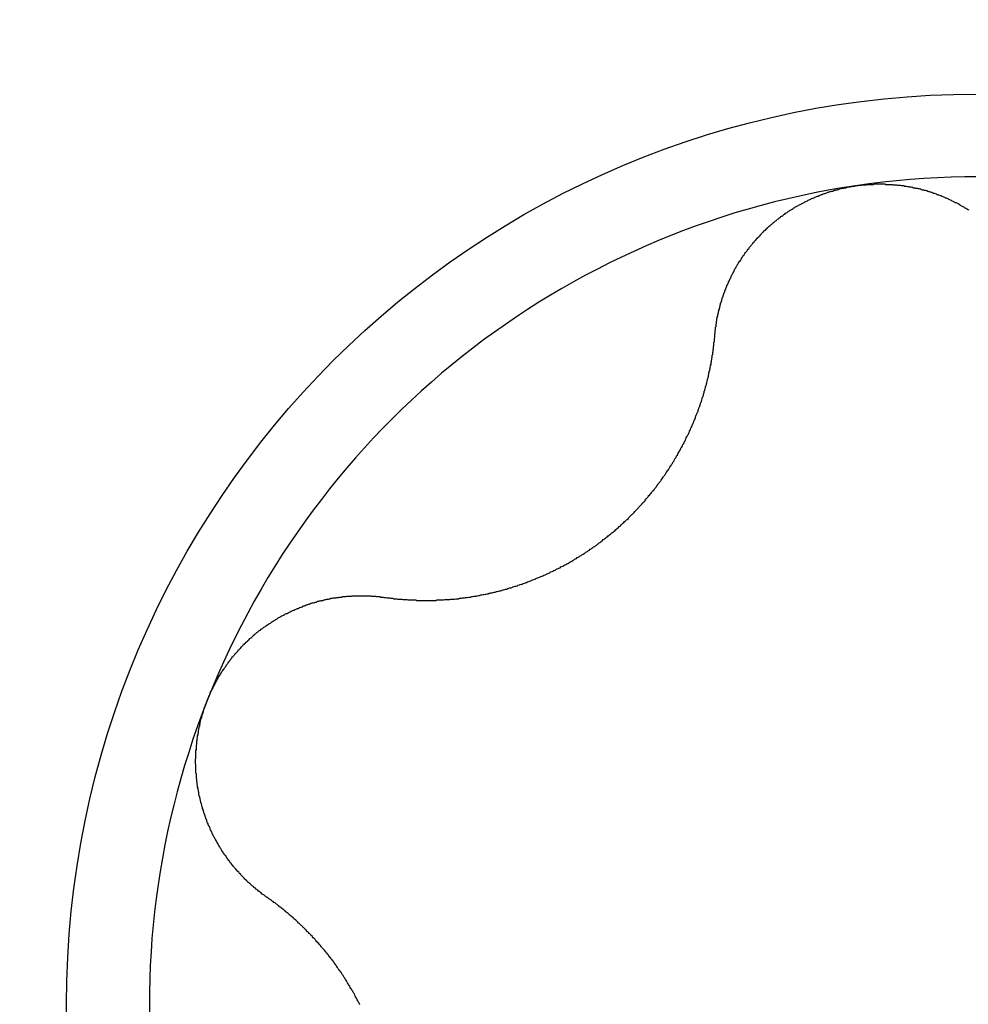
# Model space of a CAD drawing. Extents: x 1107 to 4046, y 937 to 3355.
# Tile 323 of 656: x 1455.93 to 1458.19, y 2569.71 to 2572.06. Entities that reach past the tile are written whole.
import ezdxf

# ---------------------------------------------------------------- set-up
doc = ezdxf.new("R2010")
doc.units = 0
doc.layers.add('KF_VIDA_L___C_RIGHT', color=7, linetype='CONTINUOUS')

# ---------------------------------------------------------------- blocks, each defined once
blk = doc.blocks.new('KF_VIDA_L___C_RIGHT')
at = {"layer": 'KF_VIDA_L___C_RIGHT'}
for points in [[(-129.126, 882.096, 0), (-129.126, 882.098, 0), (-129.126, 882.1, 0), (-129.125, 882.102, 0), (-129.125, 882.104, 0), (-129.125, 882.106, 0), (-129.125, 882.108, 0), (-129.124, 882.11, 0), (-129.124, 882.112, 0), (-129.124, 882.114, 0), (-129.124, 882.116, 0), (-129.123, 882.118, 0), (-129.123, 882.12, 0), (-129.123, 882.122, 0), (-129.123, 882.124, 0), (-129.122, 882.126, 0), (-129.122, 882.128, 0), (-129.122, 882.13, 0), (-129.121, 882.132, 0), (-129.121, 882.134, 0), (-129.121, 882.136, 0), (-129.12, 882.138, 0), (-129.12, 882.14, 0), (-129.119, 882.142, 0), (-129.119, 882.144, 0), (-129.119, 882.146, 0), (-129.118, 882.147, 0), (-129.118, 882.149, 0), (-129.117, 882.151, 0), (-129.117, 882.153, 0), (-129.116, 882.155, 0), (-129.116, 882.157, 0), (-129.115, 882.159, 0), (-129.115, 882.161, 0), (-129.114, 882.163, 0), (-129.114, 882.165, 0), (-129.113, 882.167, 0), (-129.113, 882.169, 0), (-129.112, 882.171, 0), (-129.112, 882.173, 0), (-129.111, 882.174, 0), (-129.111, 882.176, 0), (-129.11, 882.178, 0), (-129.109, 882.18, 0), (-129.109, 882.182, 0), (-129.108, 882.184, 0), (-129.108, 882.186, 0), (-129.107, 882.188, 0), (-129.106, 882.19, 0), (-129.106, 882.191, 0), (-129.105, 882.193, 0), (-129.104, 882.195, 0), (-129.104, 882.197, 0), (-129.103, 882.199, 0), (-129.102, 882.201, 0), (-129.102, 882.203, 0), (-129.101, 882.205, 0), (-129.1, 882.206, 0), (-129.1, 882.208, 0), (-129.099, 882.21, 0), (-129.098, 882.212, 0), (-129.097, 882.214, 0), (-129.097, 882.216, 0), (-129.096, 882.217, 0), (-129.095, 882.219, 0), (-129.094, 882.221, 0), (-129.093, 882.223, 0), (-129.093, 882.225, 0), (-129.092, 882.226, 0), (-129.091, 882.228, 0), (-129.09, 882.23, 0), (-129.089, 882.232, 0), (-129.088, 882.234, 0), (-129.088, 882.235, 0), (-129.087, 882.237, 0), (-129.086, 882.239, 0), (-129.085, 882.241, 0), (-129.084, 882.243, 0), (-129.083, 882.244, 0), (-129.082, 882.246, 0), (-129.081, 882.248, 0), (-129.08, 882.249, 0), (-129.08, 882.251, 0), (-129.079, 882.253, 0), (-129.078, 882.255, 0), (-129.077, 882.256, 0), (-129.076, 882.258, 0), (-129.075, 882.26, 0), (-129.074, 882.262, 0), (-129.073, 882.263, 0), (-129.072, 882.265, 0), (-129.071, 882.267, 0), (-129.07, 882.268, 0), (-129.069, 882.27, 0), (-129.068, 882.272, 0), (-129.066, 882.273, 0), (-129.065, 882.275, 0), (-129.064, 882.277, 0), (-129.063, 882.278, 0), (-129.062, 882.28, 0), (-129.061, 882.282, 0), (-129.06, 882.284, 0), (-129.059, 882.285, 0), (-129.058, 882.287, 0), (-129.056, 882.289, 0), (-129.055, 882.29, 0), (-129.054, 882.292, 0), (-129.053, 882.294, 0), (-129.052, 882.295, 0), (-129.05, 882.297, 0), (-129.049, 882.298, 0), (-129.048, 882.3, 0), (-129.047, 882.302, 0), (-129.045, 882.303, 0), (-129.044, 882.305, 0), (-129.043, 882.307, 0), (-129.042, 882.308, 0), (-129.04, 882.31, 0), (-129.039, 882.311, 0), (-129.038, 882.313, 0), (-129.036, 882.315, 0), (-129.035, 882.316, 0), (-129.034, 882.318, 0), (-129.032, 882.319, 0), (-129.031, 882.321, 0), (-129.03, 882.323, 0), (-129.028, 882.324, 0), (-129.027, 882.326, 0), (-129.026, 882.327, 0), (-129.024, 882.329, 0), (-129.023, 882.33, 0), (-129.021, 882.332, 0), (-129.02, 882.333, 0), (-129.018, 882.335, 0), (-129.017, 882.337, 0), (-129.015, 882.338, 0), (-129.014, 882.34, 0), (-129.013, 882.341, 0), (-129.011, 882.343, 0), (-129.01, 882.344, 0), (-129.008, 882.346, 0), (-129.007, 882.347, 0), (-129.005, 882.348, 0), (-129.003, 882.35, 0), (-129.002, 882.351, 0), (-129, 882.353, 0), (-128.999, 882.354, 0), (-128.997, 882.356, 0), (-128.996, 882.357, 0), (-128.994, 882.359, 0), (-128.992, 882.36, 0), (-128.991, 882.361, 0), (-128.989, 882.363, 0), (-128.988, 882.364, 0), (-128.986, 882.366, 0), (-128.984, 882.367, 0), (-128.983, 882.368, 0), (-128.981, 882.37, 0), (-128.979, 882.371, 0), (-128.978, 882.372, 0), (-128.976, 882.374, 0), (-128.974, 882.375, 0), (-128.973, 882.376, 0), (-128.971, 882.378, 0), (-128.969, 882.379, 0), (-128.968, 882.38, 0), (-128.966, 882.381, 0), (-128.964, 882.383, 0), (-128.962, 882.384, 0), (-128.961, 882.385, 0), (-128.959, 882.386, 0), (-128.957, 882.388, 0), (-128.955, 882.389, 0), (-128.953, 882.39, 0), (-128.952, 882.391, 0), (-128.95, 882.393, 0), (-128.948, 882.394, 0), (-128.946, 882.395, 0), (-128.944, 882.396, 0), (-128.943, 882.397, 0), (-128.941, 882.398, 0), (-128.939, 882.399, 0), (-128.937, 882.401, 0), (-128.935, 882.402, 0), (-128.933, 882.403, 0), (-128.932, 882.404, 0), (-128.93, 882.405, 0), (-128.928, 882.406, 0), (-128.926, 882.407, 0), (-128.924, 882.408, 0), (-128.922, 882.409, 0), (-128.92, 882.41, 0), (-128.918, 882.411, 0), (-128.916, 882.412, 0), (-128.914, 882.413, 0), (-128.913, 882.414, 0), (-128.911, 882.415, 0), (-128.909, 882.416, 0), (-128.907, 882.417, 0), (-128.905, 882.418, 0), (-128.903, 882.419, 0), (-128.901, 882.42, 0), (-128.899, 882.421, 0), (-128.897, 882.422, 0), (-128.895, 882.423, 0), (-128.893, 882.424, 0), (-128.891, 882.424, 0), (-128.889, 882.425, 0), (-128.887, 882.426, 0), (-128.885, 882.427, 0), (-128.883, 882.428, 0), (-128.881, 882.429, 0), (-128.879, 882.429, 0), (-128.877, 882.43, 0), (-128.875, 882.431, 0), (-128.873, 882.432, 0), (-128.871, 882.433, 0), (-128.869, 882.433, 0), (-128.867, 882.434, 0), (-128.865, 882.435, 0), (-128.863, 882.435, 0), (-128.861, 882.436, 0), (-128.859, 882.437, 0), (-128.857, 882.438, 0), (-128.855, 882.438, 0), (-128.853, 882.439, 0), (-128.851, 882.44, 0), (-128.849, 882.44, 0), (-128.847, 882.441, 0), (-128.844, 882.441, 0), (-128.842, 882.442, 0), (-128.84, 882.443, 0), (-128.838, 882.443, 0), (-128.836, 882.444, 0), (-128.834, 882.444, 0), (-128.832, 882.445, 0), (-128.83, 882.445, 0), (-128.828, 882.446, 0), (-128.826, 882.447, 0), (-128.824, 882.447, 0), (-128.822, 882.448, 0), (-128.82, 882.448, 0), (-128.818, 882.448, 0), (-128.815, 882.449, 0), (-128.813, 882.449, 0), (-128.811, 882.45, 0), (-128.809, 882.45, 0), (-128.807, 882.451, 0), (-128.805, 882.451, 0), (-128.803, 882.451, 0), (-128.801, 882.452, 0), (-128.799, 882.452, 0), (-128.797, 882.453, 0), (-128.795, 882.453, 0), (-128.793, 882.453, 0), (-128.79, 882.454, 0)], [(-128.79, 882.454, 0), (-128.788, 882.454, 0), (-128.786, 882.454, 0), (-128.784, 882.454, 0), (-128.782, 882.455, 0), (-128.78, 882.455, 0), (-128.778, 882.455, 0), (-128.776, 882.455, 0), (-128.774, 882.456, 0), (-128.772, 882.456, 0), (-128.769, 882.456, 0), (-128.767, 882.456, 0), (-128.765, 882.456, 0), (-128.763, 882.457, 0), (-128.761, 882.457, 0), (-128.759, 882.457, 0), (-128.757, 882.457, 0), (-128.755, 882.457, 0), (-128.752, 882.457, 0), (-128.75, 882.457, 0), (-128.748, 882.457, 0), (-128.746, 882.458, 0), (-128.744, 882.458, 0), (-128.742, 882.458, 0), (-128.74, 882.458, 0), (-128.737, 882.458, 0), (-128.735, 882.458, 0), (-128.733, 882.458, 0), (-128.731, 882.458, 0), (-128.729, 882.458, 0), (-128.727, 882.458, 0), (-128.724, 882.458, 0), (-128.722, 882.458, 0), (-128.72, 882.458, 0), (-128.718, 882.457, 0), (-128.716, 882.457, 0), (-128.714, 882.457, 0), (-128.712, 882.457, 0), (-128.709, 882.457, 0), (-128.707, 882.457, 0), (-128.705, 882.457, 0), (-128.703, 882.457, 0), (-128.701, 882.456, 0), (-128.699, 882.456, 0), (-128.696, 882.456, 0), (-128.694, 882.456, 0), (-128.692, 882.456, 0), (-128.69, 882.455, 0), (-128.688, 882.455, 0), (-128.686, 882.455, 0), (-128.684, 882.455, 0), (-128.681, 882.454, 0), (-128.679, 882.454, 0), (-128.677, 882.454, 0), (-128.675, 882.454, 0), (-128.673, 882.453, 0), (-128.671, 882.453, 0), (-128.669, 882.453, 0), (-128.666, 882.452, 0), (-128.664, 882.452, 0), (-128.662, 882.451, 0), (-128.66, 882.451, 0), (-128.658, 882.451, 0), (-128.656, 882.45, 0), (-128.654, 882.45, 0), (-128.652, 882.449, 0), (-128.649, 882.449, 0), (-128.647, 882.448, 0), (-128.645, 882.448, 0), (-128.643, 882.448, 0), (-128.641, 882.447, 0), (-128.639, 882.447, 0), (-128.637, 882.446, 0), (-128.635, 882.446, 0), (-128.633, 882.445, 0), (-128.631, 882.444, 0), (-128.628, 882.444, 0), (-128.626, 882.443, 0), (-128.624, 882.443, 0), (-128.622, 882.442, 0), (-128.62, 882.442, 0), (-128.618, 882.441, 0), (-128.616, 882.44, 0), (-128.614, 882.44, 0), (-128.612, 882.439, 0), (-128.61, 882.438, 0), (-128.608, 882.438, 0), (-128.606, 882.437, 0), (-128.604, 882.436, 0), (-128.602, 882.436, 0), (-128.6, 882.435, 0), (-128.598, 882.434, 0), (-128.596, 882.433, 0), (-128.594, 882.433, 0), (-128.592, 882.432, 0), (-128.59, 882.431, 0), (-128.588, 882.43, 0), (-128.586, 882.43, 0), (-128.584, 882.429, 0), (-128.582, 882.428, 0), (-128.58, 882.427, 0), (-128.578, 882.426, 0), (-128.576, 882.425, 0), (-128.574, 882.425, 0), (-128.572, 882.424, 0), (-128.57, 882.423, 0), (-128.568, 882.422, 0), (-128.566, 882.421, 0), (-128.564, 882.42, 0), (-128.562, 882.419, 0), (-128.56, 882.418, 0), (-128.558, 882.417, 0), (-128.556, 882.416, 0), (-128.555, 882.415, 0), (-128.553, 882.414, 0), (-128.551, 882.414, 0), (-128.549, 882.413, 0), (-128.547, 882.412, 0), (-128.545, 882.411, 0), (-128.543, 882.41, 0), (-128.542, 882.409, 0), (-128.54, 882.407, 0), (-128.538, 882.406, 0), (-128.536, 882.405, 0), (-128.534, 882.404, 0), (-128.532, 882.403, 0), (-128.531, 882.402, 0), (-128.529, 882.401, 0), (-128.527, 882.4, 0), (-128.525, 882.399, 0), (-128.523, 882.398, 0), (-128.522, 882.397, 0), (-128.52, 882.396, 0)], [(-129.913, 881.471, 0), (-129.911, 881.471, 0), (-129.908, 881.47, 0), (-129.906, 881.47, 0), (-129.904, 881.47, 0), (-129.901, 881.47, 0), (-129.899, 881.469, 0), (-129.897, 881.469, 0), (-129.894, 881.469, 0), (-129.892, 881.468, 0), (-129.889, 881.468, 0), (-129.887, 881.468, 0), (-129.885, 881.468, 0), (-129.882, 881.467, 0), (-129.88, 881.467, 0), (-129.877, 881.467, 0), (-129.875, 881.467, 0), (-129.873, 881.467, 0), (-129.87, 881.466, 0), (-129.868, 881.466, 0), (-129.865, 881.466, 0), (-129.863, 881.466, 0), (-129.861, 881.466, 0), (-129.858, 881.465, 0), (-129.856, 881.465, 0), (-129.853, 881.465, 0), (-129.851, 881.465, 0), (-129.849, 881.465, 0), (-129.846, 881.465, 0), (-129.844, 881.465, 0), (-129.841, 881.465, 0), (-129.839, 881.465, 0), (-129.837, 881.464, 0), (-129.834, 881.464, 0), (-129.832, 881.464, 0), (-129.829, 881.464, 0), (-129.827, 881.464, 0), (-129.825, 881.464, 0), (-129.822, 881.464, 0), (-129.82, 881.464, 0), (-129.817, 881.464, 0), (-129.815, 881.464, 0), (-129.813, 881.464, 0), (-129.81, 881.464, 0), (-129.808, 881.464, 0), (-129.806, 881.464, 0), (-129.803, 881.464, 0), (-129.801, 881.464, 0), (-129.798, 881.464, 0), (-129.796, 881.464, 0), (-129.794, 881.464, 0), (-129.791, 881.464, 0), (-129.789, 881.465, 0), (-129.787, 881.465, 0), (-129.784, 881.465, 0), (-129.782, 881.465, 0), (-129.78, 881.465, 0), (-129.777, 881.465, 0), (-129.775, 881.465, 0), (-129.773, 881.465, 0), (-129.77, 881.466, 0), (-129.768, 881.466, 0), (-129.765, 881.466, 0), (-129.763, 881.466, 0), (-129.761, 881.466, 0), (-129.758, 881.466, 0), (-129.756, 881.467, 0), (-129.754, 881.467, 0), (-129.751, 881.467, 0), (-129.749, 881.467, 0), (-129.747, 881.467, 0), (-129.744, 881.468, 0), (-129.742, 881.468, 0), (-129.74, 881.468, 0), (-129.737, 881.468, 0), (-129.735, 881.469, 0), (-129.733, 881.469, 0), (-129.73, 881.469, 0), (-129.728, 881.47, 0), (-129.725, 881.47, 0), (-129.723, 881.47, 0), (-129.721, 881.471, 0), (-129.718, 881.471, 0), (-129.716, 881.471, 0), (-129.713, 881.472, 0), (-129.711, 881.472, 0), (-129.709, 881.472, 0), (-129.706, 881.473, 0), (-129.704, 881.473, 0), (-129.701, 881.474, 0), (-129.699, 881.474, 0), (-129.696, 881.474, 0), (-129.694, 881.475, 0), (-129.692, 881.475, 0), (-129.689, 881.476, 0), (-129.687, 881.476, 0), (-129.684, 881.477, 0), (-129.682, 881.477, 0), (-129.679, 881.478, 0), (-129.677, 881.478, 0), (-129.674, 881.479, 0), (-129.672, 881.479, 0), (-129.669, 881.48, 0), (-129.667, 881.48, 0), (-129.664, 881.481, 0), (-129.662, 881.481, 0), (-129.66, 881.482, 0), (-129.657, 881.482, 0), (-129.655, 881.483, 0), (-129.652, 881.484, 0), (-129.65, 881.484, 0), (-129.647, 881.485, 0), (-129.645, 881.485, 0), (-129.642, 881.486, 0), (-129.64, 881.487, 0), (-129.637, 881.487, 0), (-129.635, 881.488, 0), (-129.632, 881.489, 0), (-129.63, 881.489, 0), (-129.627, 881.49, 0), (-129.625, 881.491, 0), (-129.622, 881.491, 0), (-129.62, 881.492, 0), (-129.617, 881.493, 0), (-129.615, 881.494, 0), (-129.612, 881.494, 0), (-129.61, 881.495, 0), (-129.607, 881.496, 0), (-129.605, 881.497, 0), (-129.602, 881.498, 0), (-129.6, 881.498, 0), (-129.597, 881.499, 0), (-129.595, 881.5, 0), (-129.592, 881.501, 0), (-129.59, 881.502, 0), (-129.587, 881.503, 0), (-129.585, 881.503, 0), (-129.583, 881.504, 0), (-129.58, 881.505, 0), (-129.578, 881.506, 0), (-129.575, 881.507, 0), (-129.573, 881.508, 0), (-129.57, 881.509, 0), (-129.568, 881.51, 0), (-129.565, 881.511, 0), (-129.563, 881.512, 0), (-129.56, 881.513, 0), (-129.558, 881.514, 0), (-129.555, 881.515, 0), (-129.553, 881.516, 0), (-129.551, 881.517, 0), (-129.548, 881.518, 0), (-129.546, 881.519, 0), (-129.543, 881.52, 0), (-129.541, 881.521, 0), (-129.538, 881.522, 0), (-129.536, 881.523, 0), (-129.534, 881.524, 0), (-129.531, 881.525, 0), (-129.529, 881.526, 0), (-129.526, 881.527, 0), (-129.524, 881.528, 0), (-129.521, 881.529, 0), (-129.519, 881.531, 0), (-129.517, 881.532, 0), (-129.514, 881.533, 0), (-129.512, 881.534, 0), (-129.51, 881.535, 0), (-129.507, 881.536, 0), (-129.505, 881.538, 0), (-129.502, 881.539, 0), (-129.5, 881.54, 0), (-129.498, 881.541, 0), (-129.495, 881.542, 0), (-129.493, 881.544, 0), (-129.491, 881.545, 0), (-129.488, 881.546, 0), (-129.486, 881.547, 0), (-129.484, 881.549, 0), (-129.481, 881.55, 0), (-129.479, 881.551, 0), (-129.477, 881.552, 0), (-129.474, 881.554, 0), (-129.472, 881.555, 0), (-129.47, 881.556, 0), (-129.467, 881.558, 0), (-129.465, 881.559, 0), (-129.463, 881.56, 0), (-129.461, 881.562, 0), (-129.458, 881.563, 0), (-129.456, 881.564, 0), (-129.454, 881.566, 0), (-129.452, 881.567, 0), (-129.449, 881.569, 0), (-129.447, 881.57, 0), (-129.445, 881.571, 0), (-129.443, 881.573, 0), (-129.44, 881.574, 0), (-129.438, 881.576, 0), (-129.436, 881.577, 0), (-129.434, 881.579, 0), (-129.432, 881.58, 0), (-129.43, 881.581, 0), (-129.427, 881.583, 0), (-129.425, 881.584, 0), (-129.423, 881.586, 0), (-129.421, 881.587, 0), (-129.419, 881.589, 0), (-129.417, 881.59, 0), (-129.415, 881.592, 0), (-129.412, 881.593, 0), (-129.41, 881.595, 0), (-129.408, 881.596, 0), (-129.406, 881.598, 0), (-129.404, 881.599, 0), (-129.402, 881.601, 0), (-129.4, 881.602, 0), (-129.398, 881.604, 0), (-129.396, 881.605, 0), (-129.394, 881.607, 0), (-129.392, 881.609, 0), (-129.39, 881.61, 0), (-129.388, 881.612, 0), (-129.386, 881.613, 0), (-129.384, 881.615, 0), (-129.382, 881.616, 0), (-129.38, 881.618, 0), (-129.378, 881.62, 0), (-129.376, 881.621, 0), (-129.374, 881.623, 0), (-129.372, 881.625, 0), (-129.37, 881.626, 0), (-129.368, 881.628, 0), (-129.366, 881.629, 0), (-129.364, 881.631, 0), (-129.362, 881.633, 0), (-129.36, 881.635, 0), (-129.358, 881.636, 0), (-129.356, 881.638, 0), (-129.354, 881.64, 0), (-129.352, 881.641, 0), (-129.35, 881.643, 0), (-129.349, 881.645, 0), (-129.347, 881.647, 0), (-129.345, 881.648, 0), (-129.343, 881.65, 0), (-129.341, 881.652, 0), (-129.339, 881.654, 0), (-129.337, 881.656, 0), (-129.335, 881.657, 0), (-129.333, 881.659, 0), (-129.331, 881.661, 0), (-129.33, 881.663, 0), (-129.328, 881.665, 0), (-129.326, 881.667, 0), (-129.324, 881.669, 0), (-129.322, 881.67, 0), (-129.32, 881.672, 0), (-129.318, 881.674, 0), (-129.317, 881.676, 0), (-129.315, 881.678, 0), (-129.313, 881.68, 0), (-129.311, 881.682, 0), (-129.309, 881.684, 0), (-129.308, 881.686, 0), (-129.306, 881.688, 0), (-129.304, 881.69, 0), (-129.302, 881.692, 0), (-129.3, 881.694, 0), (-129.299, 881.696, 0), (-129.297, 881.698, 0), (-129.295, 881.699, 0), (-129.293, 881.701, 0), (-129.292, 881.703, 0), (-129.29, 881.706, 0), (-129.288, 881.708, 0), (-129.286, 881.71, 0), (-129.285, 881.712, 0), (-129.283, 881.714, 0), (-129.281, 881.716, 0), (-129.28, 881.718, 0), (-129.278, 881.72, 0), (-129.276, 881.722, 0), (-129.275, 881.724, 0), (-129.273, 881.726, 0), (-129.271, 881.728, 0), (-129.27, 881.73, 0), (-129.268, 881.732, 0), (-129.266, 881.734, 0), (-129.265, 881.736, 0), (-129.263, 881.739, 0), (-129.262, 881.741, 0), (-129.26, 881.743, 0), (-129.258, 881.745, 0), (-129.257, 881.747, 0), (-129.255, 881.749, 0), (-129.254, 881.751, 0), (-129.252, 881.753, 0), (-129.251, 881.756, 0), (-129.249, 881.758, 0), (-129.248, 881.76, 0), (-129.246, 881.762, 0), (-129.245, 881.764, 0), (-129.243, 881.766, 0), (-129.242, 881.769, 0), (-129.24, 881.771, 0), (-129.239, 881.773, 0), (-129.237, 881.775, 0), (-129.236, 881.777, 0), (-129.234, 881.78, 0), (-129.233, 881.782, 0), (-129.232, 881.784, 0), (-129.23, 881.786, 0), (-129.229, 881.788, 0), (-129.227, 881.791, 0), (-129.226, 881.793, 0), (-129.225, 881.795, 0), (-129.223, 881.797, 0), (-129.222, 881.8, 0), (-129.221, 881.802, 0), (-129.219, 881.804, 0), (-129.218, 881.806, 0), (-129.217, 881.809, 0), (-129.215, 881.811, 0), (-129.214, 881.813, 0), (-129.213, 881.815, 0), (-129.212, 881.818, 0), (-129.21, 881.82, 0), (-129.209, 881.822, 0), (-129.208, 881.824, 0), (-129.207, 881.827, 0), (-129.205, 881.829, 0), (-129.204, 881.831, 0), (-129.203, 881.833, 0), (-129.202, 881.836, 0), (-129.201, 881.838, 0), (-129.199, 881.84, 0), (-129.198, 881.843, 0), (-129.197, 881.845, 0), (-129.196, 881.847, 0), (-129.195, 881.849, 0), (-129.194, 881.852, 0), (-129.193, 881.854, 0), (-129.192, 881.856, 0), (-129.19, 881.859, 0), (-129.189, 881.861, 0), (-129.188, 881.863, 0), (-129.187, 881.865, 0), (-129.186, 881.868, 0), (-129.185, 881.87, 0), (-129.184, 881.872, 0), (-129.183, 881.875, 0), (-129.182, 881.877, 0), (-129.181, 881.879, 0), (-129.18, 881.881, 0), (-129.179, 881.884, 0), (-129.178, 881.886, 0), (-129.177, 881.888, 0), (-129.176, 881.891, 0), (-129.175, 881.893, 0), (-129.174, 881.895, 0), (-129.173, 881.897, 0), (-129.172, 881.9, 0), (-129.172, 881.902, 0), (-129.171, 881.904, 0), (-129.17, 881.906, 0), (-129.169, 881.909, 0), (-129.168, 881.911, 0), (-129.167, 881.913, 0), (-129.166, 881.915, 0), (-129.166, 881.918, 0), (-129.165, 881.92, 0), (-129.164, 881.922, 0), (-129.163, 881.925, 0), (-129.162, 881.927, 0), (-129.162, 881.929, 0), (-129.161, 881.931, 0), (-129.16, 881.933, 0), (-129.159, 881.936, 0), (-129.158, 881.938, 0), (-129.158, 881.94, 0), (-129.157, 881.942, 0), (-129.156, 881.945, 0), (-129.156, 881.947, 0), (-129.155, 881.949, 0), (-129.154, 881.951, 0), (-129.153, 881.954, 0), (-129.153, 881.956, 0), (-129.152, 881.958, 0), (-129.151, 881.96, 0), (-129.151, 881.963, 0), (-129.15, 881.965, 0), (-129.15, 881.967, 0), (-129.149, 881.969, 0), (-129.148, 881.972, 0), (-129.148, 881.974, 0), (-129.147, 881.976, 0), (-129.146, 881.979, 0), (-129.146, 881.981, 0), (-129.145, 881.983, 0), (-129.145, 881.985, 0), (-129.144, 881.988, 0), (-129.143, 881.99, 0), (-129.143, 881.992, 0), (-129.142, 881.995, 0), (-129.142, 881.997, 0), (-129.141, 881.999, 0), (-129.141, 882.002, 0), (-129.14, 882.004, 0), (-129.14, 882.006, 0), (-129.139, 882.009, 0), (-129.139, 882.011, 0), (-129.138, 882.013, 0), (-129.138, 882.016, 0), (-129.137, 882.018, 0), (-129.137, 882.02, 0), (-129.136, 882.023, 0), (-129.136, 882.025, 0), (-129.135, 882.027, 0), (-129.135, 882.03, 0), (-129.135, 882.032, 0), (-129.134, 882.034, 0), (-129.134, 882.037, 0), (-129.133, 882.039, 0), (-129.133, 882.042, 0), (-129.132, 882.044, 0), (-129.132, 882.046, 0), (-129.132, 882.049, 0), (-129.131, 882.051, 0), (-129.131, 882.053, 0), (-129.131, 882.056, 0), (-129.13, 882.058, 0), (-129.13, 882.061, 0), (-129.13, 882.063, 0), (-129.129, 882.065, 0), (-129.129, 882.068, 0), (-129.129, 882.07, 0), (-129.128, 882.072, 0), (-129.128, 882.075, 0), (-129.128, 882.077, 0), (-129.128, 882.08, 0), (-129.127, 882.082, 0), (-129.127, 882.084, 0), (-129.127, 882.087, 0), (-129.127, 882.089, 0), (-129.126, 882.092, 0), (-129.126, 882.094, 0), (-129.126, 882.096, 0)], [(-130.337, 881.225, 0), (-130.336, 881.227, 0), (-130.335, 881.229, 0), (-130.335, 881.231, 0), (-130.334, 881.233, 0), (-130.333, 881.235, 0), (-130.332, 881.237, 0), (-130.331, 881.239, 0), (-130.33, 881.241, 0), (-130.33, 881.243, 0), (-130.329, 881.245, 0), (-130.328, 881.247, 0), (-130.327, 881.249, 0), (-130.326, 881.25, 0), (-130.325, 881.252, 0), (-130.324, 881.254, 0), (-130.323, 881.256, 0), (-130.322, 881.258, 0), (-130.321, 881.26, 0), (-130.32, 881.262, 0), (-130.319, 881.264, 0), (-130.318, 881.266, 0), (-130.317, 881.268, 0), (-130.316, 881.27, 0), (-130.315, 881.271, 0), (-130.314, 881.273, 0), (-130.313, 881.275, 0), (-130.312, 881.277, 0), (-130.311, 881.279, 0), (-130.31, 881.281, 0), (-130.309, 881.283, 0), (-130.308, 881.284, 0), (-130.306, 881.286, 0), (-130.305, 881.288, 0), (-130.304, 881.29, 0), (-130.303, 881.292, 0), (-130.302, 881.294, 0), (-130.301, 881.295, 0), (-130.3, 881.297, 0), (-130.298, 881.299, 0), (-130.297, 881.301, 0), (-130.296, 881.303, 0), (-130.295, 881.304, 0), (-130.293, 881.306, 0), (-130.292, 881.308, 0), (-130.291, 881.31, 0), (-130.29, 881.311, 0), (-130.288, 881.313, 0), (-130.287, 881.315, 0), (-130.286, 881.317, 0), (-130.285, 881.318, 0), (-130.283, 881.32, 0), (-130.282, 881.322, 0), (-130.281, 881.324, 0), (-130.279, 881.325, 0), (-130.278, 881.327, 0), (-130.277, 881.329, 0), (-130.275, 881.33, 0), (-130.274, 881.332, 0), (-130.272, 881.334, 0), (-130.271, 881.335, 0), (-130.27, 881.337, 0), (-130.268, 881.339, 0), (-130.267, 881.34, 0), (-130.265, 881.342, 0), (-130.264, 881.343, 0), (-130.263, 881.345, 0), (-130.261, 881.347, 0), (-130.26, 881.348, 0), (-130.258, 881.35, 0), (-130.257, 881.351, 0), (-130.255, 881.353, 0), (-130.254, 881.355, 0), (-130.252, 881.356, 0), (-130.251, 881.358, 0), (-130.249, 881.359, 0), (-130.248, 881.361, 0), (-130.246, 881.362, 0), (-130.245, 881.364, 0), (-130.243, 881.365, 0), (-130.241, 881.367, 0), (-130.24, 881.368, 0), (-130.238, 881.37, 0), (-130.237, 881.371, 0), (-130.235, 881.373, 0), (-130.234, 881.374, 0), (-130.232, 881.375, 0), (-130.23, 881.377, 0), (-130.229, 881.378, 0), (-130.227, 881.38, 0), (-130.225, 881.381, 0), (-130.224, 881.383, 0), (-130.222, 881.384, 0), (-130.221, 881.385, 0), (-130.219, 881.387, 0), (-130.217, 881.388, 0), (-130.216, 881.389, 0), (-130.214, 881.391, 0), (-130.212, 881.392, 0), (-130.21, 881.393, 0), (-130.209, 881.395, 0), (-130.207, 881.396, 0), (-130.205, 881.397, 0), (-130.204, 881.398, 0), (-130.202, 881.4, 0), (-130.2, 881.401, 0), (-130.198, 881.402, 0), (-130.197, 881.403, 0), (-130.195, 881.405, 0), (-130.193, 881.406, 0), (-130.191, 881.407, 0), (-130.19, 881.408, 0), (-130.188, 881.409, 0), (-130.186, 881.41, 0), (-130.184, 881.412, 0), (-130.183, 881.413, 0), (-130.181, 881.414, 0), (-130.179, 881.415, 0), (-130.177, 881.416, 0), (-130.175, 881.417, 0), (-130.174, 881.418, 0), (-130.172, 881.419, 0), (-130.17, 881.42, 0), (-130.168, 881.422, 0), (-130.166, 881.423, 0), (-130.164, 881.424, 0), (-130.163, 881.425, 0), (-130.161, 881.426, 0), (-130.159, 881.427, 0), (-130.157, 881.428, 0), (-130.155, 881.429, 0), (-130.153, 881.43, 0), (-130.152, 881.431, 0), (-130.15, 881.432, 0), (-130.148, 881.433, 0), (-130.146, 881.433, 0), (-130.144, 881.434, 0), (-130.142, 881.435, 0), (-130.14, 881.436, 0), (-130.139, 881.437, 0), (-130.137, 881.438, 0), (-130.135, 881.439, 0), (-130.133, 881.44, 0), (-130.131, 881.441, 0), (-130.129, 881.441, 0), (-130.127, 881.442, 0), (-130.125, 881.443, 0), (-130.124, 881.444, 0), (-130.122, 881.445, 0), (-130.12, 881.445, 0), (-130.118, 881.446, 0), (-130.116, 881.447, 0), (-130.114, 881.448, 0), (-130.112, 881.448, 0), (-130.11, 881.449, 0), (-130.109, 881.45, 0), (-130.107, 881.451, 0), (-130.105, 881.451, 0), (-130.103, 881.452, 0), (-130.101, 881.453, 0), (-130.099, 881.453, 0), (-130.097, 881.454, 0), (-130.095, 881.455, 0), (-130.093, 881.455, 0), (-130.092, 881.456, 0), (-130.09, 881.457, 0), (-130.088, 881.457, 0), (-130.086, 881.458, 0), (-130.084, 881.458, 0), (-130.082, 881.459, 0), (-130.08, 881.459, 0), (-130.078, 881.46, 0), (-130.076, 881.46, 0), (-130.075, 881.461, 0), (-130.073, 881.462, 0), (-130.071, 881.462, 0), (-130.069, 881.463, 0), (-130.067, 881.463, 0), (-130.065, 881.464, 0), (-130.063, 881.464, 0), (-130.061, 881.464, 0), (-130.059, 881.465, 0), (-130.057, 881.465, 0), (-130.055, 881.466, 0), (-130.053, 881.466, 0), (-130.052, 881.467, 0), (-130.05, 881.467, 0), (-130.048, 881.467, 0), (-130.046, 881.468, 0), (-130.044, 881.468, 0), (-130.042, 881.469, 0), (-130.04, 881.469, 0), (-130.038, 881.469, 0), (-130.036, 881.47, 0), (-130.034, 881.47, 0), (-130.032, 881.47, 0), (-130.03, 881.47, 0), (-130.028, 881.471, 0), (-130.026, 881.471, 0), (-130.024, 881.471, 0), (-130.022, 881.472, 0), (-130.02, 881.472, 0), (-130.018, 881.472, 0), (-130.016, 881.472, 0), (-130.014, 881.473, 0), (-130.012, 881.473, 0), (-130.01, 881.473, 0), (-130.008, 881.473, 0), (-130.006, 881.473, 0), (-130.004, 881.474, 0), (-130.002, 881.474, 0), (-130, 881.474, 0), (-129.998, 881.474, 0), (-129.997, 881.474, 0), (-129.995, 881.474, 0), (-129.993, 881.474, 0), (-129.991, 881.475, 0), (-129.989, 881.475, 0), (-129.987, 881.475, 0), (-129.985, 881.475, 0), (-129.983, 881.475, 0), (-129.981, 881.475, 0), (-129.979, 881.475, 0), (-129.977, 881.475, 0), (-129.975, 881.475, 0), (-129.973, 881.475, 0), (-129.971, 881.475, 0), (-129.969, 881.475, 0), (-129.967, 881.475, 0), (-129.965, 881.475, 0), (-129.963, 881.475, 0), (-129.961, 881.475, 0), (-129.959, 881.475, 0), (-129.957, 881.475, 0), (-129.955, 881.475, 0), (-129.953, 881.475, 0), (-129.951, 881.475, 0), (-129.949, 881.475, 0), (-129.947, 881.475, 0), (-129.945, 881.474, 0), (-129.943, 881.474, 0), (-129.941, 881.474, 0), (-129.939, 881.474, 0), (-129.937, 881.474, 0), (-129.935, 881.474, 0), (-129.933, 881.473, 0), (-129.931, 881.473, 0), (-129.929, 881.473, 0), (-129.927, 881.473, 0), (-129.925, 881.473, 0), (-129.923, 881.472, 0), (-129.921, 881.472, 0), (-129.919, 881.472, 0), (-129.917, 881.472, 0), (-129.915, 881.471, 0), (-129.913, 881.471, 0)], [(-130.196, 880.756, 0), (-130.197, 880.757, 0), (-130.199, 880.758, 0), (-130.2, 880.76, 0), (-130.202, 880.761, 0), (-130.204, 880.762, 0), (-130.205, 880.763, 0), (-130.207, 880.764, 0), (-130.208, 880.766, 0), (-130.21, 880.767, 0), (-130.211, 880.768, 0), (-130.213, 880.769, 0), (-130.215, 880.77, 0), (-130.216, 880.772, 0), (-130.218, 880.773, 0), (-130.219, 880.774, 0), (-130.221, 880.775, 0), (-130.222, 880.777, 0), (-130.224, 880.778, 0), (-130.225, 880.779, 0), (-130.227, 880.781, 0), (-130.228, 880.782, 0), (-130.23, 880.783, 0), (-130.231, 880.784, 0), (-130.233, 880.786, 0), (-130.234, 880.787, 0), (-130.236, 880.788, 0), (-130.237, 880.79, 0), (-130.239, 880.791, 0), (-130.24, 880.792, 0), (-130.242, 880.794, 0), (-130.243, 880.795, 0), (-130.244, 880.797, 0), (-130.246, 880.798, 0), (-130.247, 880.799, 0), (-130.249, 880.801, 0), (-130.25, 880.802, 0), (-130.252, 880.804, 0), (-130.253, 880.805, 0), (-130.254, 880.806, 0), (-130.256, 880.808, 0), (-130.257, 880.809, 0), (-130.258, 880.811, 0), (-130.26, 880.812, 0), (-130.261, 880.814, 0), (-130.262, 880.815, 0), (-130.264, 880.817, 0), (-130.265, 880.818, 0), (-130.266, 880.82, 0), (-130.268, 880.821, 0), (-130.269, 880.823, 0), (-130.27, 880.824, 0), (-130.272, 880.826, 0), (-130.273, 880.827, 0), (-130.274, 880.829, 0), (-130.275, 880.83, 0), (-130.277, 880.832, 0), (-130.278, 880.833, 0), (-130.279, 880.835, 0), (-130.28, 880.836, 0), (-130.282, 880.838, 0), (-130.283, 880.84, 0), (-130.284, 880.841, 0), (-130.285, 880.843, 0), (-130.286, 880.844, 0), (-130.288, 880.846, 0), (-130.289, 880.848, 0), (-130.29, 880.849, 0), (-130.291, 880.851, 0), (-130.292, 880.852, 0), (-130.293, 880.854, 0), (-130.295, 880.856, 0), (-130.296, 880.857, 0), (-130.297, 880.859, 0), (-130.298, 880.86, 0), (-130.299, 880.862, 0), (-130.3, 880.864, 0), (-130.301, 880.865, 0), (-130.302, 880.867, 0), (-130.303, 880.869, 0), (-130.304, 880.87, 0), (-130.305, 880.872, 0), (-130.306, 880.874, 0), (-130.307, 880.875, 0), (-130.308, 880.877, 0), (-130.309, 880.879, 0), (-130.31, 880.88, 0), (-130.311, 880.882, 0), (-130.312, 880.884, 0), (-130.313, 880.886, 0), (-130.314, 880.887, 0), (-130.315, 880.889, 0), (-130.316, 880.891, 0), (-130.317, 880.893, 0), (-130.318, 880.894, 0), (-130.319, 880.896, 0), (-130.32, 880.898, 0), (-130.321, 880.9, 0), (-130.322, 880.901, 0), (-130.323, 880.903, 0), (-130.324, 880.905, 0), (-130.325, 880.907, 0), (-130.325, 880.909, 0), (-130.326, 880.911, 0), (-130.327, 880.912, 0), (-130.328, 880.914, 0), (-130.329, 880.916, 0), (-130.33, 880.918, 0), (-130.33, 880.92, 0), (-130.331, 880.922, 0), (-130.332, 880.924, 0), (-130.333, 880.925, 0), (-130.334, 880.927, 0), (-130.335, 880.929, 0), (-130.335, 880.931, 0), (-130.336, 880.933, 0), (-130.337, 880.935, 0), (-130.338, 880.937, 0), (-130.338, 880.939, 0), (-130.339, 880.941, 0), (-130.34, 880.943, 0), (-130.34, 880.945, 0), (-130.341, 880.947, 0), (-130.342, 880.949, 0), (-130.343, 880.951, 0), (-130.343, 880.953, 0), (-130.344, 880.955, 0), (-130.345, 880.957, 0), (-130.345, 880.959, 0), (-130.346, 880.961, 0), (-130.347, 880.963, 0), (-130.347, 880.965, 0), (-130.348, 880.967, 0), (-130.348, 880.969, 0), (-130.349, 880.971, 0), (-130.35, 880.973, 0), (-130.35, 880.975, 0), (-130.351, 880.977, 0), (-130.351, 880.979, 0), (-130.352, 880.981, 0), (-130.352, 880.983, 0), (-130.353, 880.985, 0), (-130.353, 880.987, 0), (-130.354, 880.989, 0), (-130.354, 880.991, 0), (-130.355, 880.993, 0), (-130.355, 880.995, 0), (-130.356, 880.997, 0), (-130.356, 880.999, 0), (-130.357, 881.001, 0), (-130.357, 881.004, 0), (-130.357, 881.006, 0), (-130.358, 881.008, 0), (-130.358, 881.01, 0), (-130.359, 881.012, 0), (-130.359, 881.014, 0), (-130.359, 881.016, 0), (-130.36, 881.018, 0), (-130.36, 881.02, 0), (-130.36, 881.022, 0), (-130.361, 881.025, 0), (-130.361, 881.027, 0), (-130.361, 881.029, 0), (-130.362, 881.031, 0), (-130.362, 881.033, 0), (-130.362, 881.035, 0), (-130.362, 881.037, 0), (-130.363, 881.039, 0), (-130.363, 881.042, 0), (-130.363, 881.044, 0), (-130.363, 881.046, 0), (-130.363, 881.048, 0), (-130.363, 881.05, 0), (-130.364, 881.052, 0), (-130.364, 881.054, 0), (-130.364, 881.057, 0), (-130.364, 881.059, 0), (-130.364, 881.061, 0), (-130.364, 881.063, 0), (-130.364, 881.065, 0), (-130.364, 881.067, 0), (-130.364, 881.07, 0), (-130.364, 881.072, 0), (-130.365, 881.074, 0), (-130.365, 881.076, 0), (-130.365, 881.078, 0), (-130.365, 881.08, 0), (-130.365, 881.083, 0), (-130.365, 881.085, 0), (-130.364, 881.087, 0), (-130.364, 881.089, 0), (-130.364, 881.091, 0), (-130.364, 881.093, 0), (-130.364, 881.096, 0), (-130.364, 881.098, 0), (-130.364, 881.1, 0), (-130.364, 881.102, 0), (-130.364, 881.104, 0), (-130.364, 881.106, 0), (-130.363, 881.108, 0), (-130.363, 881.111, 0), (-130.363, 881.113, 0), (-130.363, 881.115, 0), (-130.363, 881.117, 0), (-130.363, 881.119, 0), (-130.362, 881.121, 0), (-130.362, 881.124, 0), (-130.362, 881.126, 0), (-130.362, 881.128, 0), (-130.361, 881.13, 0), (-130.361, 881.132, 0), (-130.361, 881.134, 0), (-130.36, 881.136, 0), (-130.36, 881.139, 0), (-130.36, 881.141, 0), (-130.359, 881.143, 0), (-130.359, 881.145, 0), (-130.359, 881.147, 0), (-130.358, 881.149, 0), (-130.358, 881.151, 0), (-130.358, 881.153, 0), (-130.357, 881.156, 0), (-130.357, 881.158, 0), (-130.356, 881.16, 0), (-130.356, 881.162, 0), (-130.355, 881.164, 0), (-130.355, 881.166, 0), (-130.355, 881.168, 0), (-130.354, 881.17, 0), (-130.354, 881.172, 0), (-130.353, 881.175, 0), (-130.353, 881.177, 0), (-130.352, 881.179, 0), (-130.352, 881.181, 0), (-130.351, 881.183, 0), (-130.35, 881.185, 0), (-130.35, 881.187, 0), (-130.349, 881.189, 0), (-130.349, 881.191, 0), (-130.348, 881.193, 0), (-130.347, 881.195, 0), (-130.347, 881.197, 0), (-130.346, 881.199, 0), (-130.346, 881.201, 0), (-130.345, 881.203, 0), (-130.344, 881.205, 0), (-130.344, 881.207, 0), (-130.343, 881.209, 0), (-130.342, 881.211, 0), (-130.341, 881.213, 0), (-130.341, 881.215, 0), (-130.34, 881.217, 0), (-130.339, 881.219, 0), (-130.339, 881.221, 0), (-130.338, 881.223, 0), (-130.337, 881.225, 0)], [(-129.973, 880.499, 0), (-129.974, 880.501, 0), (-129.975, 880.504, 0), (-129.977, 880.506, 0), (-129.978, 880.508, 0), (-129.979, 880.511, 0), (-129.98, 880.513, 0), (-129.981, 880.515, 0), (-129.983, 880.518, 0), (-129.984, 880.52, 0), (-129.985, 880.522, 0), (-129.986, 880.525, 0), (-129.988, 880.527, 0), (-129.989, 880.529, 0), (-129.99, 880.531, 0), (-129.992, 880.534, 0), (-129.993, 880.536, 0), (-129.994, 880.538, 0), (-129.996, 880.54, 0), (-129.997, 880.543, 0), (-129.998, 880.545, 0), (-130, 880.547, 0), (-130.001, 880.549, 0), (-130.002, 880.551, 0), (-130.004, 880.554, 0), (-130.005, 880.556, 0), (-130.006, 880.558, 0), (-130.008, 880.56, 0), (-130.009, 880.562, 0), (-130.01, 880.564, 0), (-130.012, 880.567, 0), (-130.013, 880.569, 0), (-130.015, 880.571, 0), (-130.016, 880.573, 0), (-130.017, 880.575, 0), (-130.019, 880.577, 0), (-130.02, 880.579, 0), (-130.022, 880.581, 0), (-130.023, 880.583, 0), (-130.025, 880.585, 0), (-130.026, 880.588, 0), (-130.028, 880.59, 0), (-130.029, 880.592, 0), (-130.03, 880.594, 0), (-130.032, 880.596, 0), (-130.033, 880.598, 0), (-130.035, 880.6, 0), (-130.036, 880.602, 0), (-130.038, 880.604, 0), (-130.039, 880.606, 0), (-130.041, 880.608, 0), (-130.042, 880.61, 0), (-130.044, 880.612, 0), (-130.045, 880.614, 0), (-130.047, 880.615, 0), (-130.048, 880.617, 0), (-130.05, 880.619, 0), (-130.051, 880.621, 0), (-130.053, 880.623, 0), (-130.054, 880.625, 0), (-130.056, 880.627, 0), (-130.057, 880.629, 0), (-130.059, 880.631, 0), (-130.061, 880.633, 0), (-130.062, 880.634, 0), (-130.064, 880.636, 0), (-130.065, 880.638, 0), (-130.067, 880.64, 0), (-130.068, 880.642, 0), (-130.07, 880.643, 0), (-130.071, 880.645, 0), (-130.073, 880.647, 0), (-130.075, 880.649, 0), (-130.076, 880.65, 0), (-130.078, 880.652, 0), (-130.079, 880.654, 0), (-130.081, 880.656, 0), (-130.082, 880.657, 0), (-130.084, 880.659, 0), (-130.086, 880.661, 0), (-130.087, 880.663, 0), (-130.089, 880.664, 0), (-130.09, 880.666, 0), (-130.092, 880.668, 0), (-130.094, 880.669, 0), (-130.095, 880.671, 0), (-130.097, 880.673, 0), (-130.099, 880.674, 0), (-130.1, 880.676, 0), (-130.102, 880.678, 0), (-130.104, 880.679, 0), (-130.105, 880.681, 0), (-130.107, 880.683, 0), (-130.109, 880.684, 0), (-130.11, 880.686, 0), (-130.112, 880.688, 0), (-130.114, 880.689, 0), (-130.116, 880.691, 0), (-130.117, 880.693, 0), (-130.119, 880.694, 0), (-130.121, 880.696, 0), (-130.123, 880.698, 0), (-130.124, 880.699, 0), (-130.126, 880.701, 0), (-130.128, 880.702, 0), (-130.13, 880.704, 0), (-130.131, 880.706, 0), (-130.133, 880.707, 0), (-130.135, 880.709, 0), (-130.137, 880.71, 0), (-130.139, 880.712, 0), (-130.14, 880.713, 0), (-130.142, 880.715, 0), (-130.144, 880.717, 0), (-130.146, 880.718, 0), (-130.148, 880.72, 0), (-130.15, 880.721, 0), (-130.151, 880.723, 0), (-130.153, 880.724, 0), (-130.155, 880.726, 0), (-130.157, 880.727, 0), (-130.159, 880.729, 0), (-130.161, 880.73, 0), (-130.163, 880.732, 0), (-130.165, 880.733, 0), (-130.166, 880.735, 0), (-130.168, 880.736, 0), (-130.17, 880.738, 0), (-130.172, 880.739, 0), (-130.174, 880.741, 0), (-130.176, 880.742, 0), (-130.178, 880.743, 0), (-130.18, 880.745, 0), (-130.182, 880.746, 0), (-130.184, 880.748, 0), (-130.186, 880.749, 0), (-130.188, 880.751, 0), (-130.19, 880.752, 0), (-130.192, 880.753, 0), (-130.194, 880.755, 0), (-130.196, 880.756, 0)]]:
    blk.add_polyline3d(points, dxfattribs=at)
for radius in [4.7, 3.6, 2.1725]:
    blk.add_circle((-128.5, 880.5), radius, dxfattribs=at)
for start, end in [(38.4561, 98.4561), (98.4561, 158.4561), (158.4561, 218.4561)]:
    blk.add_arc((-128.5, 880.5), 1.975, start, end, dxfattribs=at)

msp = doc.modelspace()

# ---------------------------------------------------------------- block references
at = {"layer": 'KF_VIDA_L___C_RIGHT'}
msp.add_blockref('KF_VIDA_L___C_RIGHT', (1586.7097, 1689.2132), dxfattribs=at)

doc.saveas('drawing.dxf')
